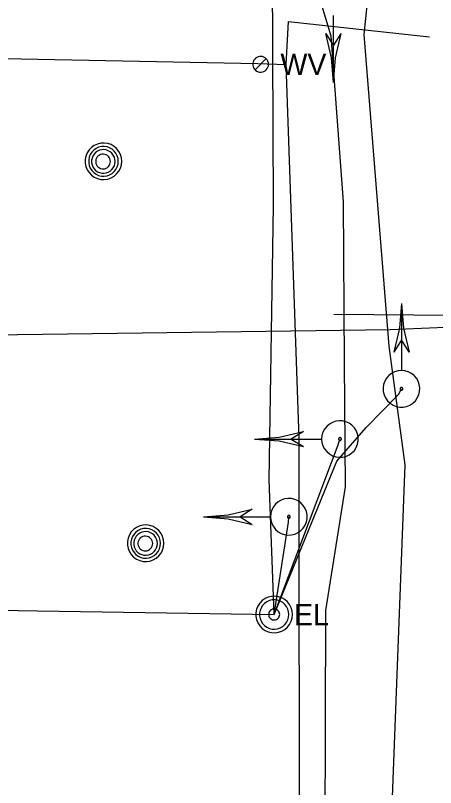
# Model space of a CAD drawing. Extents: x 596028 to 606371, y 330010 to 403088.
# Drawn here: x 602122.5 to 602198.2, y 371355 to 371494.2 of the extents above; entities that cross this region are included whole.
import ezdxf

# ---------------------------------------------------------------- set-up
doc = ezdxf.new("R2010")
doc.units = 0
for name, color, linetype in [('E_SIG', 7, 'Continuous'), ('E_UTL_E', 7, 'Continuous'), ('E_UTL_E_UG', 7, 'Continuous'), ('E_UTL_G_UG', 7, 'Continuous'), ('E_UTL_MH', 7, 'Continuous'), ('E_UTL_T_UG', 7, 'Continuous'), ('E_UTL_TV_UG', 7, 'Continuous'), ('E_UTL_W', 7, 'Continuous'), ('E_UTL_W_UG', 7, 'Continuous')]:
    doc.layers.add(name, color=color, linetype=linetype)

msp = doc.modelspace()

# ---------------------------------------------------------------- linework, layer by layer
at = {"layer": 'E_SIG'}
for points in [[(602179.86, 371482.08), (602179.86, 371494.12)], [(602179.86, 371482.08), (602179.52, 371486.53), (602178.49, 371490.88)], [(602178.49, 371490.88), (602179.86, 371488.68)], [(602179.86, 371482.08), (602180.21, 371486.53), (602181.24, 371490.88)], [(602179.86, 371488.68), (602181.24, 371490.88)], [(602192.1, 371442.28), (602191.76, 371437.83), (602190.73, 371433.48)], [(602192.1, 371442.28), (602192.1, 371430.24)], [(602192.1, 371442.28), (602192.45, 371437.83), (602193.48, 371433.48)], [(602192.1, 371435.68), (602190.73, 371433.48)], [(602193.47, 371433.48), (602192.1, 371435.68)], [(602192.1, 371430.18), (602191.48, 371430.12), (602190.87, 371429.94), (602190.32, 371429.66), (602189.82, 371429.27), (602189.41, 371428.79), (602189.1, 371428.25), (602188.89, 371427.66), (602188.8, 371427.04), (602188.83, 371426.41), (602188.98, 371425.8), (602189.24, 371425.23), (602189.61, 371424.72), (602190.06, 371424.28), (602190.59, 371423.95), (602191.17, 371423.71), (602191.79, 371423.59), (602192.41, 371423.59), (602193.03, 371423.71), (602193.61, 371423.95), (602194.14, 371424.28), (602194.6, 371424.72), (602194.96, 371425.23), (602195.22, 371425.8), (602195.37, 371426.41), (602195.4, 371427.04), (602195.31, 371427.66), (602195.1, 371428.25), (602194.79, 371428.79), (602194.38, 371429.27), (602193.89, 371429.66), (602193.33, 371429.94), (602192.73, 371430.12), (602192.1, 371430.18)], [(602192.1, 371427.13), (602192.05, 371427.13), (602192.01, 371427.11), (602191.96, 371427.09), (602191.93, 371427.06), (602191.9, 371427.03), (602191.87, 371426.98), (602191.86, 371426.94), (602191.85, 371426.89), (602191.85, 371426.84), (602191.86, 371426.8), (602191.88, 371426.75), (602191.91, 371426.71), (602191.95, 371426.68), (602191.99, 371426.65), (602192.03, 371426.64), (602192.08, 371426.63), (602192.13, 371426.63), (602192.17, 371426.64), (602192.22, 371426.65), (602192.26, 371426.68), (602192.29, 371426.71), (602192.32, 371426.75), (602192.34, 371426.8), (602192.35, 371426.84), (602192.35, 371426.89), (602192.35, 371426.94), (602192.33, 371426.98), (602192.31, 371427.03), (602192.28, 371427.06), (602192.24, 371427.09), (602192.19, 371427.11), (602192.15, 371427.13), (602192.1, 371427.13)], [(602177.72, 371417.84), (602177.78, 371417.22), (602177.96, 371416.62), (602178.25, 371416.06), (602178.64, 371415.57), (602179.11, 371415.15), (602179.65, 371414.84), (602180.25, 371414.64), (602180.87, 371414.55), (602181.49, 371414.58), (602182.1, 371414.72), (602182.67, 371414.98), (602183.18, 371415.35), (602183.62, 371415.8), (602183.96, 371416.33), (602184.19, 371416.91), (602184.31, 371417.53), (602184.31, 371418.16), (602184.19, 371418.77), (602183.96, 371419.35), (602183.62, 371419.88), (602183.18, 371420.34), (602182.67, 371420.7), (602182.1, 371420.96), (602181.49, 371421.11), (602180.87, 371421.14), (602180.25, 371421.05), (602179.65, 371420.84), (602179.11, 371420.53), (602178.64, 371420.12), (602178.25, 371419.63), (602177.96, 371419.07), (602177.78, 371418.47), (602177.72, 371417.84)], [(602165.62, 371417.84), (602170.08, 371418.19), (602174.42, 371419.22)], [(602174.42, 371419.22), (602172.22, 371417.84)], [(602165.62, 371417.84), (602177.67, 371417.84)], [(602165.62, 371417.84), (602170.08, 371417.5), (602174.42, 371416.47)], [(602172.22, 371417.84), (602174.42, 371416.47)], [(602180.77, 371417.84), (602180.78, 371417.79), (602180.79, 371417.75), (602180.81, 371417.71), (602180.84, 371417.67), (602180.88, 371417.64), (602180.92, 371417.61), (602180.96, 371417.6), (602181.01, 371417.59), (602181.06, 371417.59), (602181.11, 371417.6), (602181.15, 371417.62), (602181.19, 371417.65), (602181.22, 371417.69), (602181.25, 371417.73), (602181.27, 371417.77), (602181.28, 371417.82), (602181.28, 371417.87), (602181.27, 371417.91), (602181.25, 371417.96), (602181.22, 371418), (602181.19, 371418.03), (602181.15, 371418.06), (602181.11, 371418.08), (602181.06, 371418.09), (602181.01, 371418.09), (602180.96, 371418.09), (602180.92, 371418.07), (602180.88, 371418.05), (602180.84, 371418.02), (602180.81, 371417.98), (602180.79, 371417.94), (602180.78, 371417.89), (602180.77, 371417.84)], [(602168.51, 371403.83), (602168.57, 371403.21), (602168.74, 371402.6), (602169.03, 371402.05), (602169.42, 371401.55), (602169.89, 371401.14), (602170.43, 371400.83), (602171.03, 371400.62), (602171.65, 371400.53), (602172.28, 371400.56), (602172.89, 371400.71), (602173.46, 371400.97), (602173.97, 371401.34), (602174.4, 371401.79), (602174.74, 371402.32), (602174.97, 371402.9), (602175.09, 371403.52), (602175.09, 371404.14), (602174.97, 371404.76), (602174.74, 371405.34), (602174.4, 371405.87), (602173.97, 371406.33), (602173.46, 371406.69), (602172.89, 371406.95), (602172.28, 371407.1), (602171.65, 371407.13), (602171.03, 371407.04), (602170.43, 371406.83), (602169.89, 371406.52), (602169.42, 371406.11), (602169.03, 371405.62), (602168.74, 371405.06), (602168.57, 371404.46), (602168.51, 371403.83)], [(602156.41, 371403.83), (602160.86, 371404.18), (602165.21, 371405.21)], [(602165.21, 371405.2), (602163.01, 371403.83)], [(602156.41, 371403.83), (602168.45, 371403.83)], [(602156.41, 371403.83), (602160.86, 371403.49), (602165.21, 371402.46)], [(602163.01, 371403.83), (602165.21, 371402.46)], [(602171.55, 371403.83), (602171.56, 371403.78), (602171.57, 371403.74), (602171.59, 371403.69), (602171.62, 371403.66), (602171.66, 371403.63), (602171.7, 371403.6), (602171.75, 371403.59), (602171.79, 371403.58), (602171.84, 371403.58), (602171.89, 371403.59), (602171.93, 371403.61), (602171.97, 371403.64), (602172, 371403.68), (602172.03, 371403.72), (602172.05, 371403.76), (602172.06, 371403.81), (602172.06, 371403.86), (602172.05, 371403.9), (602172.03, 371403.95), (602172, 371403.99), (602171.97, 371404.02), (602171.93, 371404.05), (602171.89, 371404.07), (602171.84, 371404.08), (602171.79, 371404.08), (602171.75, 371404.08), (602171.7, 371404.06), (602171.66, 371404.04), (602171.62, 371404.01), (602171.59, 371403.97), (602171.57, 371403.92), (602171.56, 371403.88), (602171.55, 371403.83)]]:
    msp.add_lwpolyline(points, dxfattribs=at)
at = {"layer": 'E_UTL_E'}
for points in [[(602172.47, 371386.23), (602172.41, 371386.85), (602172.23, 371387.45), (602171.94, 371388.01), (602171.55, 371388.5), (602171.08, 371388.92), (602170.54, 371389.23), (602169.94, 371389.43), (602169.32, 371389.52), (602168.7, 371389.49), (602168.09, 371389.35), (602167.52, 371389.09), (602167, 371388.72), (602166.57, 371388.27), (602166.23, 371387.74), (602166, 371387.16), (602165.88, 371386.54), (602165.88, 371385.91), (602166, 371385.3), (602166.23, 371384.72), (602166.57, 371384.19), (602167, 371383.73), (602167.52, 371383.37), (602168.09, 371383.11), (602168.7, 371382.96), (602169.32, 371382.93), (602169.94, 371383.02), (602170.54, 371383.23), (602171.08, 371383.54), (602171.55, 371383.95), (602171.94, 371384.44), (602172.23, 371385), (602172.41, 371385.6), (602172.47, 371386.23)], [(602172.47, 371386.23), (602172.41, 371386.85), (602172.23, 371387.45), (602171.94, 371388.01), (602171.55, 371388.5), (602171.08, 371388.92), (602170.54, 371389.23), (602169.94, 371389.43), (602169.32, 371389.52), (602168.7, 371389.49), (602168.09, 371389.35), (602167.52, 371389.09), (602167, 371388.72), (602166.57, 371388.27), (602166.23, 371387.74), (602166, 371387.16), (602165.88, 371386.54), (602165.88, 371385.91), (602166, 371385.3), (602166.23, 371384.72), (602166.57, 371384.19), (602167, 371383.73), (602167.52, 371383.37), (602168.09, 371383.11), (602168.7, 371382.96), (602169.32, 371382.93), (602169.94, 371383.02), (602170.54, 371383.23), (602171.08, 371383.54), (602171.55, 371383.95), (602171.94, 371384.44), (602172.23, 371385), (602172.41, 371385.6), (602172.47, 371386.23)], [(602171.81, 371386.23), (602171.76, 371386.73), (602171.62, 371387.21), (602171.39, 371387.65), (602171.08, 371388.05), (602170.7, 371388.38), (602170.26, 371388.63), (602169.79, 371388.79), (602169.29, 371388.86), (602168.79, 371388.84), (602168.3, 371388.72), (602167.85, 371388.51), (602167.44, 371388.22), (602167.09, 371387.86), (602166.82, 371387.44), (602166.63, 371386.97), (602166.54, 371386.48), (602166.54, 371385.98), (602166.63, 371385.48), (602166.82, 371385.02), (602167.09, 371384.6), (602167.44, 371384.23), (602167.85, 371383.94), (602168.3, 371383.73), (602168.79, 371383.61), (602169.29, 371383.59), (602169.79, 371383.66), (602170.26, 371383.83), (602170.7, 371384.08), (602171.08, 371384.41), (602171.39, 371384.8), (602171.62, 371385.25), (602171.76, 371385.73), (602171.81, 371386.23)], [(602171.81, 371386.23), (602171.76, 371386.73), (602171.62, 371387.21), (602171.39, 371387.65), (602171.08, 371388.05), (602170.7, 371388.38), (602170.26, 371388.63), (602169.79, 371388.79), (602169.29, 371388.86), (602168.79, 371388.84), (602168.3, 371388.72), (602167.85, 371388.51), (602167.44, 371388.22), (602167.09, 371387.86), (602166.82, 371387.44), (602166.63, 371386.97), (602166.54, 371386.48), (602166.54, 371385.98), (602166.63, 371385.48), (602166.82, 371385.02), (602167.09, 371384.6), (602167.44, 371384.23), (602167.85, 371383.94), (602168.3, 371383.73), (602168.79, 371383.61), (602169.29, 371383.59), (602169.79, 371383.66), (602170.26, 371383.83), (602170.7, 371384.08), (602171.08, 371384.41), (602171.39, 371384.8), (602171.62, 371385.25), (602171.76, 371385.73), (602171.81, 371386.23)], [(602170.16, 371386.23), (602170.14, 371386.41), (602170.08, 371386.6), (602170, 371386.76), (602169.88, 371386.91), (602169.74, 371387.03), (602169.58, 371387.13), (602169.4, 371387.19), (602169.21, 371387.22), (602169.02, 371387.21), (602168.84, 371387.16), (602168.67, 371387.08), (602168.52, 371386.98), (602168.39, 371386.84), (602168.29, 371386.68), (602168.22, 371386.51), (602168.18, 371386.32), (602168.18, 371386.13), (602168.22, 371385.95), (602168.29, 371385.77), (602168.39, 371385.62), (602168.52, 371385.48), (602168.67, 371385.37), (602168.84, 371385.29), (602169.02, 371385.25), (602169.21, 371385.24), (602169.4, 371385.27), (602169.58, 371385.33), (602169.74, 371385.42), (602169.88, 371385.54), (602170, 371385.69), (602170.08, 371385.86), (602170.14, 371386.04), (602170.16, 371386.23)], [(602170.16, 371386.23), (602170.14, 371386.41), (602170.08, 371386.6), (602170, 371386.76), (602169.88, 371386.91), (602169.74, 371387.03), (602169.58, 371387.13), (602169.4, 371387.19), (602169.21, 371387.22), (602169.02, 371387.21), (602168.84, 371387.16), (602168.67, 371387.08), (602168.52, 371386.98), (602168.39, 371386.84), (602168.29, 371386.68), (602168.22, 371386.51), (602168.18, 371386.32), (602168.18, 371386.13), (602168.22, 371385.95), (602168.29, 371385.77), (602168.39, 371385.62), (602168.52, 371385.48), (602168.67, 371385.37), (602168.84, 371385.29), (602169.02, 371385.25), (602169.21, 371385.24), (602169.4, 371385.27), (602169.58, 371385.33), (602169.74, 371385.42), (602169.88, 371385.54), (602170, 371385.69), (602170.08, 371385.86), (602170.14, 371386.04), (602170.16, 371386.23)]]:
    msp.add_lwpolyline(points, dxfattribs=at)
at = {"layer": 'E_UTL_E_UG'}
for points in [[(602185.4, 371490.73), (602189.91, 371534.04), (602187.34, 371537.79), (602188.54, 371582.34), (602185.56, 371616.08), (602179.88, 371690.19), (602190.56, 371867.38)], [(602169.16, 371386.23), (602168.25, 371410.46), (602169.02, 371459.84), (602168.79, 371515.72), (602167.96, 371516.59)], [(602185.65, 370367.59), (602194.1, 370451.75), (602190.38, 370615.62), (602192.58, 370696.59), (602188.82, 370761), (602191.18, 370844.61), (602188.97, 370941.54), (602191.64, 371056.58), (602187.62, 371077.17), (602186.37, 371110.53), (602183.81, 371145.78), (602190.12, 371169.84), (602194.22, 371206.55), (602192.63, 371229.3), (602187.79, 371262.92), (602189.77, 371334.48), (602192.75, 371413.19), (602189.91, 371434.55), (602185.4, 371490.73)], [(602169.16, 371386.23), (602180.46, 371413.82), (602185.72, 371419.94), (602191.54, 371425.86), (602192.1, 371426.88)], [(602169.16, 371386.23), (602180.69, 371416.78), (602181.02, 371417.84)], [(602169.16, 371386.23), (602171.76, 371402.86), (602171.81, 371403.83)], [(602061.81, 371387.04), (602105.5, 371387.27), (602126.53, 371386.9), (602169.16, 371386.23)]]:
    msp.add_lwpolyline(points, dxfattribs=at)
at = {"layer": 'E_UTL_G_UG'}
msp.add_line((602179.91, 371440.34), (603051.03, 371432.33), dxfattribs=at)
at = {"layer": 'E_UTL_MH'}
for points in [[(602141.7, 371467.88), (602141.64, 371468.5), (602141.46, 371469.1), (602141.17, 371469.66), (602140.78, 371470.15), (602140.31, 371470.56), (602139.77, 371470.88), (602139.17, 371471.08), (602138.55, 371471.17), (602137.93, 371471.14), (602137.32, 371470.99), (602136.75, 371470.73), (602136.24, 371470.37), (602135.8, 371469.92), (602135.46, 371469.39), (602135.23, 371468.81), (602135.11, 371468.19), (602135.11, 371467.56), (602135.23, 371466.95), (602135.46, 371466.36), (602135.8, 371465.84), (602136.24, 371465.38), (602136.75, 371465.02), (602137.32, 371464.76), (602137.93, 371464.61), (602138.55, 371464.58), (602139.17, 371464.67), (602139.77, 371464.87), (602140.31, 371465.19), (602140.78, 371465.6), (602141.17, 371466.09), (602141.46, 371466.65), (602141.64, 371467.25), (602141.7, 371467.88)], [(602141.08, 371467.87), (602141.03, 371468.38), (602140.89, 371468.87), (602140.66, 371469.32), (602140.34, 371469.72), (602139.96, 371470.05), (602139.52, 371470.31), (602139.04, 371470.47), (602138.53, 371470.55), (602138.02, 371470.52), (602137.53, 371470.4), (602137.07, 371470.19), (602136.65, 371469.89), (602136.3, 371469.53), (602136.03, 371469.1), (602135.84, 371468.63), (602135.74, 371468.13), (602135.74, 371467.62), (602135.84, 371467.12), (602136.03, 371466.65), (602136.3, 371466.22), (602136.65, 371465.85), (602137.07, 371465.55), (602137.53, 371465.34), (602138.02, 371465.22), (602138.53, 371465.2), (602139.04, 371465.27), (602139.52, 371465.44), (602139.96, 371465.69), (602140.34, 371466.02), (602140.66, 371466.42), (602140.89, 371466.88), (602141.03, 371467.37), (602141.08, 371467.87)], [(602140.52, 371467.84), (602140.48, 371468.25), (602140.37, 371468.63), (602140.18, 371468.99), (602139.93, 371469.31), (602139.62, 371469.58), (602139.27, 371469.78), (602138.89, 371469.91), (602138.49, 371469.97), (602138.09, 371469.95), (602137.69, 371469.86), (602137.32, 371469.69), (602136.99, 371469.45), (602136.72, 371469.16), (602136.5, 371468.82), (602136.35, 371468.44), (602136.27, 371468.05), (602136.27, 371467.64), (602136.35, 371467.24), (602136.5, 371466.87), (602136.72, 371466.53), (602136.99, 371466.23), (602137.32, 371466), (602137.69, 371465.83), (602138.09, 371465.74), (602138.49, 371465.72), (602138.89, 371465.77), (602139.27, 371465.91), (602139.62, 371466.11), (602139.93, 371466.37), (602140.18, 371466.69), (602140.37, 371467.05), (602140.48, 371467.44), (602140.52, 371467.84)], [(602139.66, 371467.83), (602139.64, 371468.08), (602139.57, 371468.32), (602139.45, 371468.55), (602139.29, 371468.75), (602139.1, 371468.91), (602138.88, 371469.04), (602138.64, 371469.12), (602138.39, 371469.16), (602138.14, 371469.15), (602137.89, 371469.09), (602137.66, 371468.98), (602137.46, 371468.83), (602137.28, 371468.65), (602137.15, 371468.44), (602137.05, 371468.2), (602137, 371467.95), (602137, 371467.7), (602137.05, 371467.45), (602137.15, 371467.22), (602137.28, 371467), (602137.46, 371466.82), (602137.66, 371466.67), (602137.89, 371466.57), (602138.14, 371466.51), (602138.39, 371466.5), (602138.64, 371466.53), (602138.88, 371466.62), (602139.1, 371466.74), (602139.29, 371466.91), (602139.45, 371467.11), (602139.57, 371467.33), (602139.64, 371467.58), (602139.66, 371467.83)], [(602149.3, 371399.05), (602149.24, 371399.68), (602149.07, 371400.28), (602148.78, 371400.84), (602148.39, 371401.33), (602147.92, 371401.74), (602147.38, 371402.06), (602146.78, 371402.26), (602146.16, 371402.35), (602145.53, 371402.32), (602144.93, 371402.17), (602144.35, 371401.91), (602143.84, 371401.55), (602143.41, 371401.09), (602143.07, 371400.57), (602142.84, 371399.98), (602142.72, 371399.37), (602142.72, 371398.74), (602142.84, 371398.12), (602143.07, 371397.54), (602143.41, 371397.01), (602143.84, 371396.56), (602144.35, 371396.2), (602144.93, 371395.94), (602145.53, 371395.79), (602146.16, 371395.76), (602146.78, 371395.85), (602147.38, 371396.05), (602147.92, 371396.37), (602148.39, 371396.78), (602148.78, 371397.27), (602149.07, 371397.83), (602149.24, 371398.43), (602149.3, 371399.05)], [(602148.69, 371399.05), (602148.64, 371399.56), (602148.5, 371400.04), (602148.26, 371400.5), (602147.95, 371400.9), (602147.56, 371401.23), (602147.12, 371401.48), (602146.64, 371401.65), (602146.14, 371401.72), (602145.63, 371401.7), (602145.14, 371401.58), (602144.67, 371401.37), (602144.26, 371401.07), (602143.91, 371400.7), (602143.63, 371400.28), (602143.44, 371399.8), (602143.35, 371399.3), (602143.35, 371398.8), (602143.44, 371398.3), (602143.63, 371397.82), (602143.91, 371397.4), (602144.26, 371397.03), (602144.67, 371396.73), (602145.14, 371396.52), (602145.63, 371396.4), (602146.14, 371396.38), (602146.64, 371396.45), (602147.12, 371396.62), (602147.56, 371396.87), (602147.95, 371397.2), (602148.26, 371397.6), (602148.5, 371398.06), (602148.64, 371398.54), (602148.69, 371399.05)], [(602148.13, 371399.02), (602148.09, 371399.42), (602147.97, 371399.81), (602147.79, 371400.17), (602147.54, 371400.49), (602147.23, 371400.76), (602146.88, 371400.96), (602146.5, 371401.09), (602146.1, 371401.15), (602145.69, 371401.13), (602145.3, 371401.03), (602144.93, 371400.87), (602144.6, 371400.63), (602144.32, 371400.34), (602144.1, 371400), (602143.95, 371399.62), (602143.88, 371399.22), (602143.88, 371398.82), (602143.95, 371398.42), (602144.1, 371398.05), (602144.32, 371397.71), (602144.6, 371397.41), (602144.93, 371397.18), (602145.3, 371397.01), (602145.69, 371396.91), (602146.1, 371396.89), (602146.5, 371396.95), (602146.88, 371397.08), (602147.23, 371397.29), (602147.54, 371397.55), (602147.79, 371397.87), (602147.97, 371398.23), (602148.09, 371398.62), (602148.13, 371399.02)], [(602147.27, 371399.01), (602147.25, 371399.26), (602147.18, 371399.5), (602147.06, 371399.73), (602146.9, 371399.93), (602146.71, 371400.09), (602146.49, 371400.22), (602146.25, 371400.3), (602146, 371400.34), (602145.75, 371400.32), (602145.5, 371400.26), (602145.27, 371400.16), (602145.07, 371400.01), (602144.89, 371399.83), (602144.75, 371399.62), (602144.66, 371399.38), (602144.61, 371399.13), (602144.61, 371398.88), (602144.66, 371398.63), (602144.75, 371398.4), (602144.89, 371398.18), (602145.07, 371398), (602145.27, 371397.85), (602145.5, 371397.75), (602145.75, 371397.69), (602146, 371397.68), (602146.25, 371397.71), (602146.49, 371397.79), (602146.71, 371397.92), (602146.9, 371398.09), (602147.06, 371398.29), (602147.18, 371398.51), (602147.25, 371398.75), (602147.27, 371399.01)]]:
    msp.add_lwpolyline(points, dxfattribs=at)
at = {"layer": 'E_UTL_T_UG'}
msp.add_lwpolyline([(602008.48, 371441.5), (602039.37, 371437.8), (602055.72, 371437.76), (602109.53, 371436.47), (602190.04, 371437.58), (602241.08, 371439.74)], dxfattribs=at)
at = {"layer": 'E_UTL_TV_UG'}
msp.add_lwpolyline([(602182.97, 371252.51), (602178.36, 371260.93), (602178.16, 371285.96), (602178.5, 371386.96), (602181.99, 371409.23), (602181.82, 371431.61), (602181.66, 371460.55), (602179.43, 371490.44), (602176.37, 371500.62), (602176, 371532.92), (602178.09, 371551.81), (602180.28, 371557.25), (602180.81, 371559.25)], dxfattribs=at)
at = {"layer": 'E_UTL_W'}
for points in [[(602168.15, 371485.36), (602168.12, 371485.63), (602168.04, 371485.89), (602167.92, 371486.13), (602167.75, 371486.34), (602167.55, 371486.52), (602167.31, 371486.66), (602167.06, 371486.74), (602166.79, 371486.78), (602166.52, 371486.77), (602166.25, 371486.71), (602166.01, 371486.59), (602165.79, 371486.44), (602165.6, 371486.24), (602165.45, 371486.01), (602165.35, 371485.76), (602165.3, 371485.49), (602165.3, 371485.22), (602165.35, 371484.96), (602165.45, 371484.71), (602165.6, 371484.48), (602165.79, 371484.28), (602166.01, 371484.12), (602166.25, 371484.01), (602166.52, 371483.95), (602166.79, 371483.93), (602167.06, 371483.97), (602167.31, 371484.06), (602167.55, 371484.2), (602167.75, 371484.38), (602167.92, 371484.59), (602168.04, 371484.83), (602168.12, 371485.09), (602168.15, 371485.36)], [(602165.71, 371484.35), (602167.73, 371486.37)]]:
    msp.add_lwpolyline(points, dxfattribs=at)
at = {"layer": 'E_UTL_W_UG'}
for points in [[(602163.55, 370366.93), (602158.56, 370399.9), (602132.8, 370424.5), (602133.38, 370443.7), (602133.38, 370513.49), (602135.22, 370572.69), (602155.61, 370597.06), (602160.41, 370606.53), (602160.69, 370692.62), (602164.81, 370843.44), (602164.91, 370945.53), (602165.38, 371088.95), (602167.63, 371208.22), (602173.06, 371327.34), (602173.87, 371335.49), (602173.73, 371336.29), (602173.64, 371418.02), (602171.3, 371485.33), (602171.73, 371493.09), (602197.14, 371490.29)], [(602007.34, 371486.61), (602056.92, 371487.17), (602120.49, 371486.4), (602166.22, 371485.52), (602171.3, 371485.33)]]:
    msp.add_lwpolyline(points, dxfattribs=at)

# ---------------------------------------------------------------- texts
at = {"layer": 'E_UTL_E'}
msp.add_text('EL', height=3.849, dxfattribs=at).set_placement((602172.73, 371384.28))
msp.add_text('EL', height=3.849, dxfattribs=at).set_placement((602172.73, 371384.28))
at = {"layer": 'E_UTL_W'}
msp.add_text('WV', height=3.85, dxfattribs=at).set_placement((602170.29, 371483.43))

doc.saveas('drawing.dxf')
